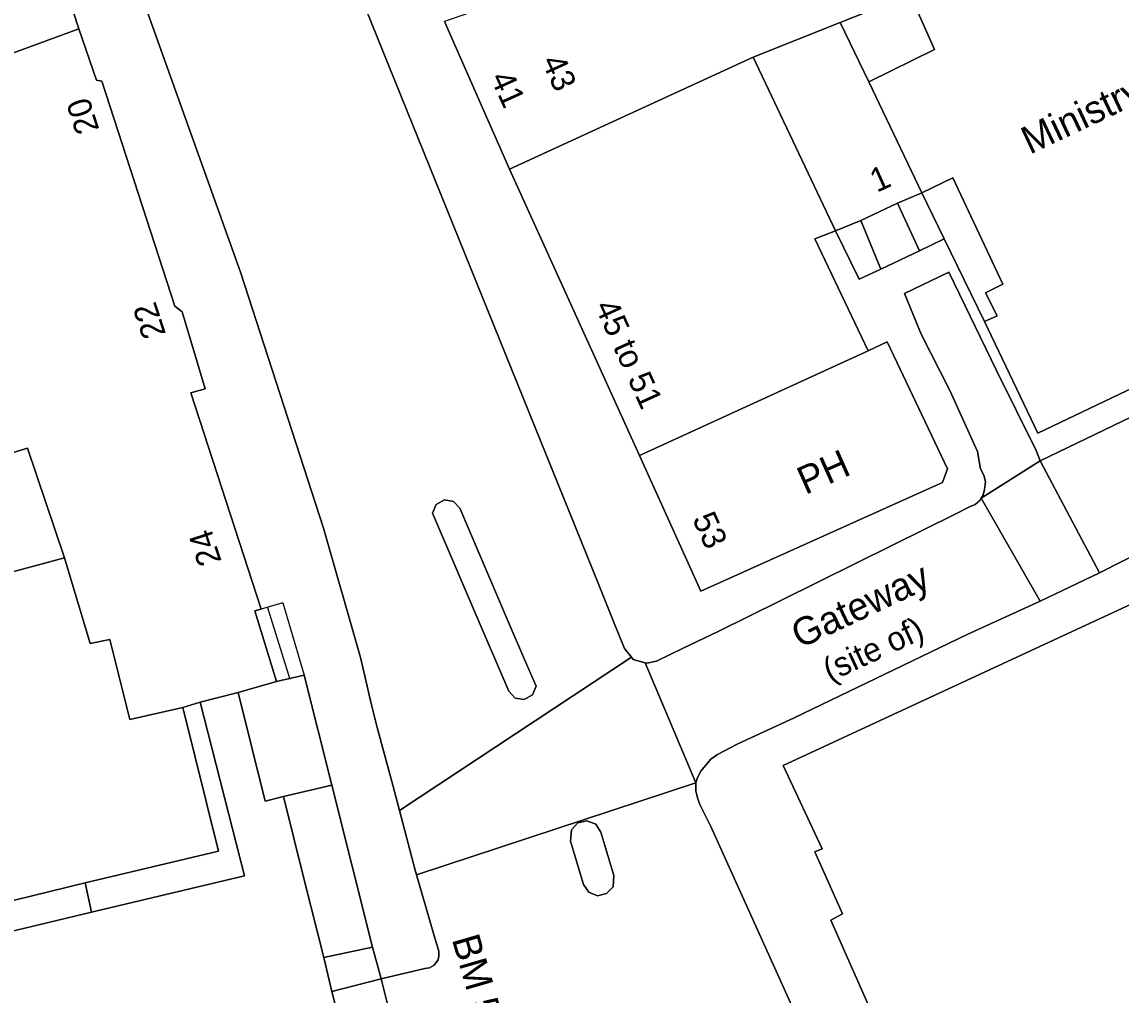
# Model space of a CAD drawing. Extents: x 529240 to 530363, y 179600 to 180767.
# Drawn here: x 530056.2 to 530125.5, y 180212.1 to 180273.5 of the extents above; entities that cross this region are included whole.
import ezdxf

# ---------------------------------------------------------------- set-up
doc = ezdxf.new("R2010")
doc.units = 0
for name, color, linetype in [('Building', 7, 'Continuous'), ('General surface', 7, 'Continuous'), ('Road Or Track', 7, 'Continuous'), ('Roadside', 7, 'Continuous'), ('Unclassified', 7, 'Continuous')]:
    doc.layers.add(name, color=color, linetype=linetype)

msp = doc.modelspace()

# ---------------------------------------------------------------- linework, layer by layer
at = {"layer": 'Building'}
for points in [[(530129.4, 180291.2), (530123.5, 180288.35), (530116.5, 180285), (530110.1, 180281.9), (530112.2, 180275.2), (530113.75, 180271.75), (530109.6, 180269.7), (530112.95, 180262.7), (530114.9, 180263.65), (530118.05, 180256.95), (530116.95, 180256.4), (530117.7, 180254.95), (530116.9, 180254.6), (530120.25, 180247.55), (530127.25, 180250.9)], [(530059.8, 180273.05), (530055.3, 180286.8)], [(530112.2, 180275.2), (530107.8, 180273.45)], [(530112.2, 180275.2), (530113.75, 180271.75), (530109.6, 180269.7)], [(530039.7, 180241.5), (530056.55, 180246.6), (530058.9, 180239.7), (530060.5, 180234.3), (530061.75, 180234.55), (530063, 180229.5), (530066.35, 180230.25), (530067.45, 180230.6), (530069.85, 180231.2), (530072.25, 180231.9), (530070.9, 180236.35), (530071.3, 180236.45), (530066.85, 180250.1), (530067.75, 180250.35), (530066.3, 180255.2), (530065.85, 180255.55), (530061.25, 180269.75), (530060.9, 180269.8), (530059.8, 180273.05), (530049.7, 180269.35)], [(530059.8, 180273.05), (530049.7, 180269.35)], [(530071.3, 180236.45), (530066.85, 180250.1), (530067.75, 180250.35), (530066.3, 180255.2), (530065.85, 180255.55), (530061.25, 180269.75), (530060.9, 180269.8), (530059.8, 180273.05)], [(530086.95, 180264.2), (530082.85, 180273.5)], [(530107.8, 180273.45), (530102.3, 180271.25)], [(530107.8, 180273.45), (530109.6, 180269.7)], [(530102.3, 180271.25), (530086.95, 180264.2)], [(530107.5, 180260.3), (530102.3, 180271.25)], [(530109.6, 180269.7), (530112.95, 180262.7)], [(530116.9, 180254.6), (530120.25, 180247.55), (530127.25, 180250.9), (530127, 180251.4), (530149.9, 180262.65), (530150.2, 180262.15), (530156.85, 180265.4), (530156.7, 180265.6)], [(530095.15, 180246.15), (530086.95, 180264.2)], [(530112.95, 180262.7), (530114.9, 180263.65), (530118.05, 180256.95), (530116.95, 180256.4), (530117.7, 180254.95), (530116.9, 180254.6)], [(530111.4, 180262.05), (530112.95, 180262.7)], [(530111.4, 180262.05), (530109.1, 180260.95)], [(530109.1, 180260.95), (530107.5, 180260.3)], [(530107.5, 180260.3), (530106.2, 180259.8), (530109.55, 180252.75)], [(530133.05, 180211.05), (530139.9, 180214.2), (530140.15, 180213.75), (530154.3, 180220.05), (530157.85, 180221.65), (530172.65, 180228.25), (530172.55, 180228.6), (530178.5, 180231.3), (530177.5, 180233.55), (530176.2, 180236.5), (530175.85, 180237.25), (530176.25, 180237.5), (530168, 180256.75), (530156.05, 180251.15), (530155.8, 180251.45), (530132.55, 180240.6), (530132.8, 180239.85), (530104.2, 180226.6), (530106.65, 180221.35), (530106.2, 180221.15), (530107.95, 180217.25), (530107.2, 180216.85), (530109.7, 180211.2)], [(530176.2, 180236.5), (530175.85, 180237.25), (530176.25, 180237.5), (530168, 180256.75), (530156.05, 180251.15), (530155.8, 180251.45), (530132.55, 180240.6), (530132.8, 180239.85), (530104.2, 180226.6), (530106.65, 180221.35), (530106.2, 180221.15), (530107.95, 180217.25), (530107.2, 180216.85), (530109.7, 180211.2), (530110.5, 180211.55), (530112.3, 180207.4), (530112.9, 180207.55), (530115.2, 180202.3), (530115.9, 180202.6)], [(530109.55, 180252.75), (530110.75, 180253.3), (530114.55, 180245.3), (530114.25, 180244.45), (530099, 180237.6), (530095.15, 180246.15)], [(530095.15, 180246.15), (530109.55, 180252.75)], [(530058.9, 180239.7), (530056.55, 180246.6), (530039.7, 180241.5)], [(530050.15, 180216.75), (530060.2, 180219.2), (530068.6, 180221.2), (530066.35, 180230.25), (530063, 180229.5), (530061.75, 180234.55), (530060.5, 180234.3), (530058.9, 180239.7), (530041.65, 180235.05)], [(530058.9, 180239.7), (530041.65, 180235.05)], [(530066.35, 180230.25), (530063, 180229.5), (530061.75, 180234.55), (530060.5, 180234.3), (530058.9, 180239.7)], [(530072.25, 180231.9), (530070.9, 180236.35), (530071.3, 180236.45)], [(530069.85, 180231.2), (530072.25, 180231.9)], [(530069.85, 180231.2), (530067.45, 180230.6)], [(530060.2, 180219.2), (530068.6, 180221.2), (530066.35, 180230.25)], [(530067.45, 180230.6), (530066.35, 180230.25)], [(530072.7, 180224.65), (530075.75, 180225.35)], [(530050.15, 180216.75), (530060.2, 180219.2)]]:
    msp.add_lwpolyline(points, dxfattribs=at)
for points in [[(530032.55, 180263.15), (530044.85, 180267.6), (530049.7, 180269.35), (530059.8, 180273.05), (530055.3, 180286.8), (530045.95, 180283.2), (530046.6, 180281.15), (530042.05, 180279.4), (530029.25, 180274.6), (530029.85, 180272.6)], [(530107.8, 180273.45), (530112.2, 180275.2), (530110.1, 180281.9), (530094.75, 180276), (530092.9, 180275.3), (530092.6, 180276.1), (530089.6, 180275.85), (530082.85, 180273.5), (530086.95, 180264.2), (530102.3, 180271.25)], [(530107.8, 180273.45), (530102.3, 180271.25), (530107.5, 180260.3), (530109.1, 180260.95), (530111.4, 180262.05), (530112.95, 180262.7), (530109.6, 180269.7)], [(530109.55, 180252.75), (530106.2, 180259.8), (530107.5, 180260.3), (530102.3, 180271.25), (530086.95, 180264.2), (530095.15, 180246.15)], [(530114.35, 180259.8), (530112.95, 180262.7), (530111.4, 180262.05), (530112.8, 180259.05)], [(530095.15, 180246.15), (530099, 180237.6), (530114.25, 180244.45), (530114.55, 180245.3), (530110.75, 180253.3), (530109.55, 180252.75)], [(530072.7, 180224.65), (530075.75, 180225.35), (530074, 180232.3), (530072.25, 180231.9), (530069.85, 180231.2), (530071.55, 180224.35)], [(530078.3, 180215.15), (530075.75, 180225.35), (530072.7, 180224.65), (530074, 180219.4), (530075.25, 180214.5)], [(530078.85, 180213.15), (530078.3, 180215.15), (530075.25, 180214.5), (530075.75, 180212.35)], [(530078.85, 180213.15), (530075.75, 180212.35), (530076.5, 180209.35), (530079.65, 180209.95)]]:
    msp.add_lwpolyline(points, close=True, dxfattribs=at)
at = {"layer": 'General surface'}
for points in [[(530109.6, 180269.7), (530113.75, 180271.75), (530112.2, 180275.2), (530107.8, 180273.45)], [(530112.95, 180262.7), (530114.35, 180259.8), (530116.9, 180254.6), (530117.7, 180254.95), (530116.95, 180256.4), (530118.05, 180256.95), (530114.9, 180263.65)], [(530111.4, 180262.05), (530109.1, 180260.95), (530110.35, 180257.9), (530112.8, 180259.05)], [(530109, 180257.25), (530110.35, 180257.9), (530109.1, 180260.95), (530107.5, 180260.3)], [(530058.9, 180239.7), (530056.55, 180246.6), (530039.7, 180241.5), (530041.65, 180235.05)], [(530067.45, 180230.6), (530066.35, 180230.25), (530068.6, 180221.2), (530060.2, 180219.2), (530060.6, 180217.35), (530070.25, 180219.65)], [(530050.15, 180216.75), (530050.6, 180214.95), (530060.6, 180217.35), (530060.2, 180219.2)]]:
    msp.add_lwpolyline(points, close=True, dxfattribs=at)
msp.add_lwpolyline([(530053.5, 180194.4), (530076.05, 180199.95), (530076.8, 180196.65), (530074.7, 180196.1), (530075.7, 180192.2), (530078.3, 180192.8), (530077.65, 180195.9), (530078.7, 180196.2), (530079.8, 180196.45), (530077.05, 180207.4), (530076.6, 180209.1), (530076.5, 180209.35), (530075.75, 180212.35), (530075.25, 180214.5), (530074, 180219.4), (530072.7, 180224.65), (530071.55, 180224.35), (530069.85, 180231.2), (530067.45, 180230.6), (530070.25, 180219.65), (530060.6, 180217.35), (530050.6, 180214.95)], dxfattribs=at)
at = {"layer": 'Road Or Track'}
for points in [[(530057.63, 180293.36), (530062.93, 180277.46), (530069.98, 180257.71), (530075.21, 180241.56), (530077.55, 180233.4), (530077.85, 180232.15), (530078.2, 180230.6), (530078.6, 180229), (530079.6, 180225.35), (530080.02, 180223.76), (530094.64, 180233.43), (530094.19, 180233.97), (530093.54, 180235.57), (530092.57, 180237.98), (530077.15, 180276.13), (530075.02, 180282.2), (530070.58, 180297.76)], [(530164.76, 180267.11), (530159.2, 180264.45), (530151.4, 180260.75), (530143.55, 180257.1), (530136.75, 180253.75), (530129.6, 180250.25), (530120.4, 180245.8), (530124.15, 180238.75), (530128.4, 180240.9), (530133.35, 180243.25), (530138.85, 180246.05), (530144.9, 180248.95), (530152.9, 180252.85), (530159.05, 180255.75), (530161.75, 180257.1), (530165.75, 180258.8), (530166.55, 180259.05), (530167, 180259.15), (530167.15, 180259.2), (530167.65, 180259.25), (530168.1, 180259.2), (530168.55, 180259.05)], [(530116.69, 180243.45), (530120.4, 180245.8), (530120.15, 180246.45), (530117.65, 180251.5), (530114.65, 180257.7), (530111.85, 180256.35), (530112.9, 180253.8), (530114.7, 180250.25), (530116.45, 180246.4), (530116.65, 180245.3), (530116.85, 180244.9), (530116.95, 180244.5), (530116.9, 180244), (530116.8, 180243.65)], [(530120.4, 180236.95), (530124.15, 180238.75), (530120.4, 180245.8), (530116.69, 180243.45)], [(530087.89, 180233.29), (530088.62, 180231.59), (530088.39, 180231.05), (530087.88, 180230.76), (530087.3, 180230.85), (530086.9, 180231.28), (530086.31, 180232.65), (530085.29, 180235.04), (530082.09, 180242.51), (530082.32, 180243.05), (530082.84, 180243.34), (530083.42, 180243.25), (530083.82, 180242.82), (530086.87, 180235.68)], [(530098.7, 180225.5), (530098.8, 180225.85), (530099, 180226.25), (530099.3, 180226.6), (530099.65, 180227), (530100.05, 180227.3), (530101.3, 180227.95), (530104.9, 180229.6), (530110.6, 180232.35), (530115.8, 180234.85), (530120.4, 180236.95), (530116.69, 180243.45), (530116.6, 180243.3), (530116.3, 180243.05), (530115.95, 180242.9), (530115.05, 180242.45), (530111.1, 180240.5), (530104.05, 180237), (530100.1, 180235.05), (530097.94, 180234.01), (530096.21, 180233.18), (530095.6, 180233.04), (530095.51, 180233.07)], [(530095.51, 180233.07), (530094.75, 180233.29), (530094.64, 180233.43), (530080.02, 180223.76), (530081, 180220), (530081.09, 180219.7), (530098.7, 180225.5)], [(530092.71, 180222.4), (530093.53, 180219.67), (530093.48, 180218.95), (530093.07, 180218.52), (530092.5, 180218.39), (530091.95, 180218.61), (530091.62, 180219.1), (530090.79, 180221.82), (530090.85, 180222.55), (530091.25, 180222.98), (530091.83, 180223.11), (530092.38, 180222.89)]]:
    msp.add_lwpolyline(points, close=True, dxfattribs=at)
for points in [[(530070.58, 180297.76), (530075.02, 180282.2), (530077.15, 180276.13), (530092.57, 180237.98), (530093.54, 180235.57), (530094.19, 180233.97), (530094.64, 180233.43)], [(530080.02, 180223.76), (530079.6, 180225.35), (530078.6, 180229), (530078.2, 180230.6), (530077.85, 180232.15), (530077.55, 180233.4), (530075.21, 180241.56), (530069.98, 180257.71), (530062.93, 180277.46), (530057.63, 180293.36)], [(530120.4, 180245.8), (530129.6, 180250.25), (530136.75, 180253.75), (530143.55, 180257.1), (530151.4, 180260.75), (530159.2, 180264.45), (530164.76, 180267.11)], [(530168.55, 180259.05), (530168.1, 180259.2), (530167.65, 180259.25), (530167.15, 180259.2), (530167, 180259.15), (530166.55, 180259.05), (530165.75, 180258.8), (530161.75, 180257.1), (530159.05, 180255.75), (530152.9, 180252.85), (530144.9, 180248.95), (530138.85, 180246.05), (530133.35, 180243.25), (530128.4, 180240.9), (530124.15, 180238.75)], [(530116.69, 180243.45), (530116.8, 180243.65), (530116.9, 180244), (530116.95, 180244.5), (530116.85, 180244.9), (530116.65, 180245.3), (530116.45, 180246.4), (530114.7, 180250.25), (530112.9, 180253.8), (530111.85, 180256.35), (530114.65, 180257.7), (530117.65, 180251.5), (530120.15, 180246.45), (530120.4, 180245.8)], [(530087.89, 180233.29), (530088.62, 180231.59), (530088.39, 180231.05), (530087.88, 180230.76), (530087.3, 180230.85), (530086.9, 180231.28), (530086.31, 180232.65), (530085.29, 180235.04), (530082.09, 180242.51), (530082.32, 180243.05), (530082.84, 180243.34), (530083.42, 180243.25), (530083.82, 180242.82), (530086.87, 180235.68), (530087.89, 180233.29)], [(530095.51, 180233.07), (530095.6, 180233.04), (530096.21, 180233.18), (530097.94, 180234.01), (530100.1, 180235.05), (530104.05, 180237), (530111.1, 180240.5), (530115.05, 180242.45), (530115.95, 180242.9), (530116.3, 180243.05), (530116.6, 180243.3), (530116.69, 180243.45)], [(530124.15, 180238.75), (530120.4, 180236.95)], [(530120.4, 180236.95), (530115.8, 180234.85), (530110.6, 180232.35), (530104.9, 180229.6), (530101.3, 180227.95), (530100.05, 180227.3), (530099.65, 180227), (530099.3, 180226.6), (530099, 180226.25), (530098.8, 180225.85), (530098.7, 180225.5)], [(530094.64, 180233.43), (530094.75, 180233.29), (530095.51, 180233.07)], [(530105.05, 180210.8), (530102.4, 180216.65), (530099.65, 180222.75), (530098.95, 180224.15), (530098.8, 180224.55), (530098.7, 180225), (530098.7, 180225.5), (530081.09, 180219.7), (530082.25, 180215.65), (530082.5, 180214.9), (530082.5, 180214.6), (530082.45, 180214.35), (530082.3, 180214.15), (530082.2, 180214), (530081.9, 180213.85), (530081.6, 180213.8), (530078.85, 180213.15), (530079.65, 180209.95)], [(530098.7, 180225.5), (530098.7, 180225), (530098.8, 180224.55), (530098.95, 180224.15), (530099.65, 180222.75), (530102.4, 180216.65), (530105.05, 180210.8), (530106.95, 180206.55), (530107.08, 180206.25)], [(530081.09, 180219.7), (530081, 180220), (530080.02, 180223.76)], [(530092.71, 180222.4), (530093.53, 180219.67), (530093.48, 180218.95), (530093.07, 180218.52), (530092.5, 180218.39), (530091.95, 180218.61), (530091.62, 180219.1), (530090.79, 180221.82), (530090.85, 180222.55), (530091.25, 180222.98), (530091.83, 180223.11), (530092.38, 180222.89), (530092.71, 180222.4)], [(530078.85, 180213.15), (530081.6, 180213.8), (530081.9, 180213.85), (530082.2, 180214), (530082.3, 180214.15), (530082.45, 180214.35), (530082.5, 180214.6), (530082.5, 180214.9), (530082.25, 180215.65), (530081.09, 180219.7)]]:
    msp.add_lwpolyline(points, dxfattribs=at)
at = {"layer": 'Roadside'}
for points in [[(530055.3, 180286.8), (530059.8, 180273.05), (530060.9, 180269.8), (530061.25, 180269.75), (530065.85, 180255.55), (530066.3, 180255.2), (530067.75, 180250.35), (530066.85, 180250.1), (530071.3, 180236.45), (530070.9, 180236.35), (530072.25, 180231.9), (530074, 180232.3), (530075.75, 180225.35), (530078.3, 180215.15), (530078.85, 180213.15), (530081.6, 180213.8), (530081.9, 180213.85), (530082.2, 180214), (530082.3, 180214.15), (530082.45, 180214.35), (530082.5, 180214.6), (530082.5, 180214.9), (530082.25, 180215.65), (530081.09, 180219.7), (530081, 180220), (530080.02, 180223.76), (530079.6, 180225.35), (530078.6, 180229), (530078.2, 180230.6), (530077.85, 180232.15), (530077.55, 180233.4), (530075.21, 180241.56), (530069.98, 180257.71), (530062.93, 180277.46)], [(530077.15, 180276.13), (530092.57, 180237.98), (530093.54, 180235.57), (530094.19, 180233.97), (530094.64, 180233.43), (530094.75, 180233.29), (530095.51, 180233.07), (530095.6, 180233.04), (530096.21, 180233.18), (530097.94, 180234.01), (530100.1, 180235.05), (530104.05, 180237), (530111.1, 180240.5), (530115.05, 180242.45), (530115.95, 180242.9), (530116.3, 180243.05), (530116.6, 180243.3), (530116.69, 180243.45), (530116.8, 180243.65), (530116.9, 180244), (530116.95, 180244.5), (530116.85, 180244.9), (530116.65, 180245.3), (530116.45, 180246.4), (530114.7, 180250.25), (530112.9, 180253.8), (530111.85, 180256.35), (530114.65, 180257.7), (530117.65, 180251.5), (530120.15, 180246.45), (530120.4, 180245.8), (530129.6, 180250.25)], [(530127.25, 180250.9), (530120.25, 180247.55), (530116.9, 180254.6), (530114.35, 180259.8), (530112.8, 180259.05), (530110.35, 180257.9), (530109, 180257.25), (530107.5, 180260.3), (530106.2, 180259.8), (530109.55, 180252.75), (530110.75, 180253.3), (530114.55, 180245.3), (530114.25, 180244.45), (530099, 180237.6), (530095.15, 180246.15), (530086.95, 180264.2), (530082.85, 180273.5)], [(530128.4, 180240.9), (530124.15, 180238.75), (530120.4, 180236.95), (530115.8, 180234.85), (530110.6, 180232.35), (530104.9, 180229.6), (530101.3, 180227.95), (530100.05, 180227.3), (530099.65, 180227), (530099.3, 180226.6), (530099, 180226.25), (530098.8, 180225.85), (530098.7, 180225.5), (530098.7, 180225), (530098.8, 180224.55), (530098.95, 180224.15), (530099.65, 180222.75), (530102.4, 180216.65), (530105.05, 180210.8)], [(530109.7, 180211.2), (530107.2, 180216.85), (530107.95, 180217.25), (530106.2, 180221.15), (530106.65, 180221.35), (530104.2, 180226.6), (530132.8, 180239.85)]]:
    msp.add_lwpolyline(points, dxfattribs=at)
for points in [[(530087.89, 180233.29), (530086.87, 180235.68), (530083.82, 180242.82), (530083.42, 180243.25), (530082.84, 180243.34), (530082.32, 180243.05), (530082.09, 180242.51), (530085.29, 180235.04), (530086.31, 180232.65), (530086.9, 180231.28), (530087.3, 180230.85), (530087.88, 180230.76), (530088.39, 180231.05), (530088.62, 180231.59)], [(530092.71, 180222.4), (530092.38, 180222.89), (530091.83, 180223.11), (530091.25, 180222.98), (530090.85, 180222.55), (530090.79, 180221.82), (530091.62, 180219.1), (530091.95, 180218.61), (530092.5, 180218.39), (530093.07, 180218.52), (530093.48, 180218.95), (530093.53, 180219.67)]]:
    msp.add_lwpolyline(points, close=True, dxfattribs=at)
at = {"layer": 'Unclassified'}
msp.add_line((530078.65, 180214.4), (530078.65, 180214.4), dxfattribs=at)
msp.add_line((530078.65, 180214.4), (530078.65, 180214.4), dxfattribs=at)
for points in [[(530112.95, 180262.7), (530114.35, 180259.8)], [(530112.8, 180259.05), (530111.4, 180262.05)], [(530109.1, 180260.95), (530110.35, 180257.9)], [(530109, 180257.25), (530107.5, 180260.3)], [(530114.35, 180259.8), (530112.8, 180259.05)], [(530114.35, 180259.8), (530116.9, 180254.6)], [(530112.8, 180259.05), (530110.35, 180257.9)], [(530110.35, 180257.9), (530109, 180257.25)], [(530116.69, 180243.45), (530120.4, 180245.8)], [(530120.4, 180245.8), (530124.15, 180238.75)], [(530120.4, 180236.95), (530116.69, 180243.45)], [(530072.65, 180236.85), (530071.3, 180236.45)], [(530071.7, 180236.55), (530073.1, 180232.05)], [(530072.65, 180236.85), (530074, 180232.3)], [(530080.02, 180223.76), (530094.64, 180233.43)], [(530095.51, 180233.07), (530098.7, 180225.5)], [(530072.25, 180231.9), (530074, 180232.3), (530075.75, 180225.35)], [(530072.7, 180224.65), (530071.55, 180224.35), (530069.85, 180231.2)], [(530060.6, 180217.35), (530070.25, 180219.65), (530067.45, 180230.6)], [(530075.75, 180225.35), (530078.3, 180215.15)], [(530098.7, 180225.5), (530081.09, 180219.7)], [(530075.25, 180214.5), (530074, 180219.4), (530072.7, 180224.65)], [(530060.2, 180219.2), (530060.6, 180217.35)], [(530050.15, 180216.75), (530050.6, 180214.95), (530060.6, 180217.35)], [(530078.3, 180215.15), (530075.25, 180214.5)], [(530078.3, 180215.15), (530078.85, 180213.15)], [(530075.75, 180212.35), (530075.25, 180214.5)], [(530075.75, 180212.35), (530078.85, 180213.15)], [(530078.85, 180213.15), (530079.65, 180209.95)], [(530076.5, 180209.35), (530075.75, 180212.35)]]:
    msp.add_lwpolyline(points, dxfattribs=at)

# ---------------------------------------------------------------- texts
for s, height, rotation, p in [('Ministry of Defe', 1.75, 25.3, (530119.75, 180265.1)), ('43', 1.5, 294.4, (530088.94, 180271)), ('41', 1.5, 294.4, (530085.71, 180269.96)), ('20', 1.5, 108.1, (530061.1, 180266.7)), ('1', 1.5, 24.3, (530110.1, 180262.7)), ('22', 1.5, 108.1, (530065.3, 180253.8)), ('45 to 51', 1.5, 294.4, (530092.3, 180255.55)), ('PH', 1.75, 24.1, (530105.6, 180243.65)), ('53', 1.5, 294.5, (530098.45, 180242.15)), ('24', 1.5, 108.1, (530068.81, 180239.47)), ('Gateway', 1.75, 25.2, (530105.25, 180233.95)), ('(site of)', 1.5, 24.9, (530107.15, 180231.85)), ('BM 5.10m', 1.75, 286.2, (530083.3, 180215.65))]:
    msp.add_text(s, height=height, rotation=rotation, dxfattribs=at).set_placement(p)

doc.saveas('drawing.dxf')
